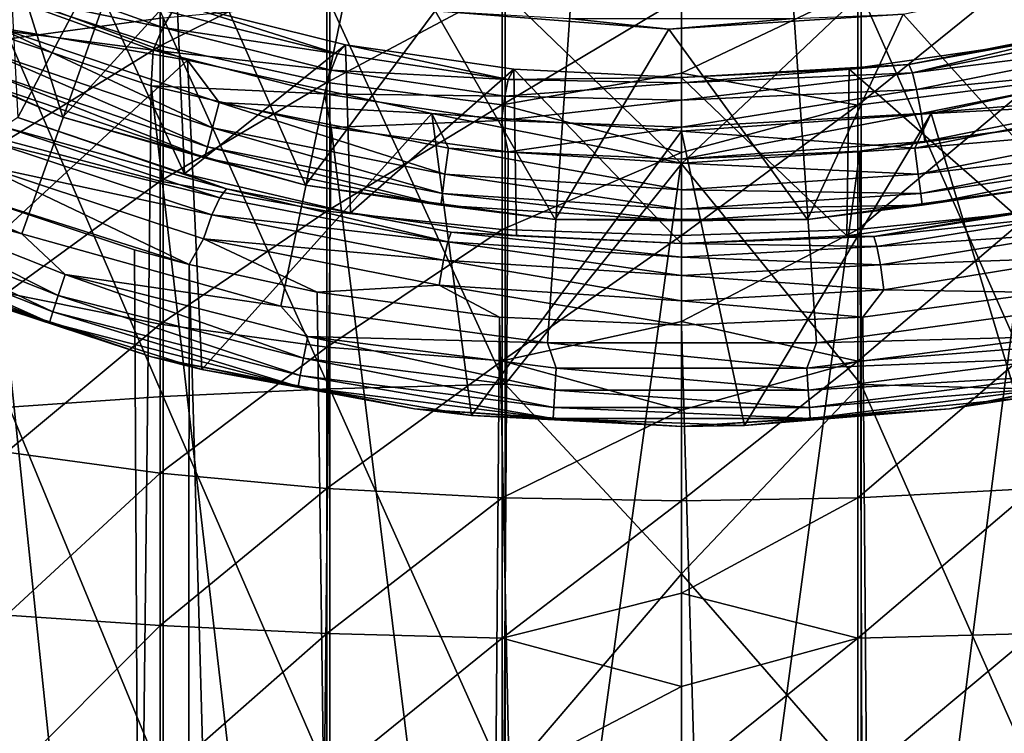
# Model space of a CAD drawing. Header units: metres. Extents: x -263 to 72, y -72 to 102.
# Tile 339 of 355: x -4.04 to 1.97, y 73.13 to 77.48. Entities that reach past the tile are written whole.
import ezdxf

# ---------------------------------------------------------------- set-up
doc = ezdxf.new("R2010")
doc.units = ezdxf.units.M
doc.layers.add('solid_FREE_STANDING_ONO_SW0004', color=7, linetype='CONTINUOUS')

msp = doc.modelspace()

# ---------------------------------------------------------------- linework, layer by layer
at = {"layer": 'solid_FREE_STANDING_ONO_SW0004'}
for points in [[(0, 87.5, 237.338333), (-6.928835, 77.680054, 237.118027), (-5.527317, 76.828125, 237.118027)], [(0, 87.5, 237.338333), (-5.527317, 76.828125, 237.118027), (-4.022824, 76.174934, 237.118027)], [(0, 87.5, 237.338333), (-4.022824, 76.174934, 237.118027), (-2.443388, 75.732674, 237.118027)], [(0, 87.5, 237.338333), (-2.443388, 75.732674, 237.118027), (-0.818452, 75.509575, 237.118027)], [(0, 87.5, 237.338333), (-0.818452, 75.509575, 237.118027), (0.821723, 75.509796, 237.118027)], [(0, 87.5, 237.338333), (0.821723, 75.509796, 237.118027), (2.446594, 75.733337, 237.118027)], [(0, 87.5, 237.338333), (2.446594, 75.733337, 237.118027), (4.025899, 76.176033, 237.118027)], [(0, 87.5, 237.338333), (4.025899, 76.176033, 237.118027), (5.530223, 76.829628, 237.118027)], [(0, 87.5, 237.338333), (5.530223, 76.829628, 237.118027), (6.931546, 77.681961, 237.118027)], [(-3.162248, 77.492882, -438.079529), (-4.101142, 77.365547, -437.521667), (-4.101142, 79.556427, -436.890472)], [(0, 79.053146, -438.44873), (0, 76.602364, -439.029572), (-1.075489, 77.642387, -438.734558)], [(1.095041, 77.641701, -438.731567), (0, 76.602364, -439.029572), (0, 79.053146, -438.44873)], [(-3.773143, 76.886894, 49.1651), (-5.183035, 77.499466, 49.1651), (-4.237036, 78.357544, 15.1651)], [(-3.773143, 76.886894, 49.1651), (-4.237036, 78.357544, 15.1651), (-2.899534, 77.849632, 15.1651)], [(-4.117165, 77.628311, -425.318359), (-3.179893, 77.322464, -424.831604), (-3.179893, 78.092773, -424.285034)], [(-3.179893, 78.092773, -424.285034), (-3.179893, 77.322464, -424.831604), (-2.164165, 77.830276, -423.955872)], [(-3.590486, 77.752449, 18.314297), (-4.103615, 77.951195, 18.469992), (-4.047256, 76.884163, 46.188179)], [(-2.292977, 76.472, 49.1651), (-3.773143, 76.886894, 49.1651), (-2.899534, 77.849632, 15.1651)], [(-3.179893, 77.322464, -424.831604), (-2.164165, 77.098473, -424.475128), (-2.164165, 77.830276, -423.955872)], [(-2.292977, 76.472, 49.1651), (-2.899534, 77.849632, 15.1651), (-1.503581, 77.536255, 15.1651)], [(-2.164165, 77.830276, -423.955872), (-2.164165, 77.098473, -424.475128), (-1.095041, 77.670189, -423.755127)], [(1.075489, 77.668274, -423.752716), (1.075489, 76.960236, -424.255096), (2.145334, 77.826477, -423.951111)], [(1.075489, 76.960236, -424.255096), (2.145334, 77.09523, -424.46994), (2.145334, 77.826477, -423.951111)], [(-4.515942, 75.845856, 50.099998), (-4.44509, 77.766609, 50.099998), (-3.014173, 77.234673, 50.099998)], [(-3.014173, 77.234673, 50.099998), (-4.44509, 77.766609, 50.099998), (-4.169254, 77.434532, 49.976337)], [(-4.144021, 77.785522, 18.053621), (-3.163107, 77.433304, 17.787508), (-4.220362, 77.655365, 17.964918)], [(-3.108275, 77.525177, 17.912865), (-3.163107, 77.433304, 17.787508), (-4.144021, 77.785522, 18.053621)], [(2.29004, 76.47139, 49.1651), (1.350506, 77.514359, 15.1651), (2.751104, 77.806274, 15.1651)], [(-3.590486, 77.752449, 18.314297), (-4.047256, 76.884163, 46.188179), (-3.032447, 76.540878, 46.467651)], [(-3.076696, 77.583183, 18.180588), (-3.590486, 77.752449, 18.314297), (-3.032447, 76.540878, 46.467651)], [(-4.220362, 77.655365, 17.964918), (-3.222324, 77.295143, 17.697865), (-4.314834, 77.436966, 17.93399)], [(-3.163107, 77.433304, 17.787508), (-3.222324, 77.295143, 17.697865), (-4.220362, 77.655365, 17.964918)], [(-2.164165, 77.098473, -424.475128), (-1.095041, 76.961868, -424.257721), (-1.095041, 77.670189, -423.755127)], [(-1.075489, 77.642387, -438.734558), (-1.075489, 75.257072, -439.139832), (-2.145334, 77.585922, -438.487183)], [(0, 77.616455, -423.687744), (-1.095041, 77.670189, -423.755127), (-1.095041, 76.961868, -424.257721)], [(0, 76.602364, -439.029572), (-1.075489, 75.257072, -439.139832), (-1.075489, 77.642387, -438.734558)], [(1.075489, 77.668274, -423.752716), (0, 77.616455, -423.687744), (0, 77.15564, -424.027832)], [(1.075489, 77.668274, -423.752716), (0, 77.15564, -424.027832), (1.075489, 76.960236, -424.255096)], [(1.095041, 77.641701, -438.731567), (1.095041, 75.256729, -439.13678), (0, 76.602364, -439.029572)], [(2.164165, 77.584572, -438.481232), (2.164165, 75.227982, -438.881653), (1.095041, 77.641701, -438.731567)], [(2.164165, 75.227982, -438.881653), (1.095041, 75.256729, -439.13678), (1.095041, 77.641701, -438.731567)], [(-4.117165, 77.628311, -425.318359), (-4.117165, 76.745224, -425.806396), (-3.179893, 77.322464, -424.831604)], [(-2.145334, 77.585922, -438.487183), (-2.145334, 75.228668, -438.887695), (-3.162248, 77.492882, -438.079529)], [(-3.076696, 77.583183, 18.180588), (-2.098782, 77.272179, 17.716049), (-3.108275, 77.525177, 17.912865)], [(-2.049329, 77.328354, 17.977436), (-3.076696, 77.583183, 18.180588), (-3.032447, 76.540878, 46.467651)], [(-3.076696, 77.583183, 18.180588), (-2.049329, 77.328354, 17.977436), (-2.098782, 77.272179, 17.716049)], [(-1.075489, 75.257072, -439.139832), (-2.145334, 75.228668, -438.887695), (-2.145334, 77.585922, -438.487183)], [(0, 77.15564, -424.027832), (0, 77.616455, -423.687744), (-1.095041, 76.961868, -424.257721)], [(-3.108275, 77.525177, 17.912865), (-2.098782, 77.272179, 17.716049), (-3.163107, 77.433304, 17.787508)], [(-0.770105, 76.262497, 49.1651), (-2.292977, 76.472, 49.1651), (-1.503581, 77.536255, 15.1651)], [(-0.770105, 76.262497, 49.1651), (-1.503581, 77.536255, 15.1651), (-0.077317, 77.423744, 15.1651)], [(-0.684823, 77.488243, 14.913197), (-0.077317, 77.423744, 15.1651), (-1.503581, 77.536255, 15.1651)], [(-4.303448, 77.110558, 49.394096), (-5.183035, 77.499466, 49.1651), (-3.773143, 76.886894, 49.1651)], [(-3.162248, 77.492882, -438.079529), (-3.162248, 75.181847, -438.472198), (-4.101142, 77.365547, -437.521667)], [(-2.145334, 75.228668, -438.887695), (-3.162248, 75.181847, -438.472198), (-3.162248, 77.492882, -438.079529)], [(-0.684823, 77.488243, 14.913197), (0.684823, 77.488243, 14.913197), (-0.077317, 77.423744, 15.1651)], [(0.76711, 76.262291, 49.1651), (-0.077317, 77.423744, 15.1651), (1.350506, 77.514359, 15.1651)], [(0.684823, 77.488243, 14.913197), (1.350506, 77.514359, 15.1651), (-0.077317, 77.423744, 15.1651)], [(2.29004, 76.47139, 49.1651), (0.76711, 76.262291, 49.1651), (1.350506, 77.514359, 15.1651)], [(2.73663, 77.474754, 17.974512), (1.386645, 77.208336, 17.763361), (2.048773, 77.328247, 17.977348)], [(1.407043, 77.157509, 17.626253), (1.386645, 77.208336, 17.763361), (2.73663, 77.474754, 17.974512)], [(1.407043, 77.157509, 17.626253), (2.73663, 77.474754, 17.974512), (2.775615, 77.430252, 17.839247)], [(-4.314834, 77.436966, 17.93399), (-3.33549, 68.061539, 17.67555), (-4.438007, 67.626221, 17.971563)], [(-4.314834, 77.436966, 17.93399), (-3.235216, 77.078331, 17.653042), (-3.33549, 68.061539, 17.67555)], [(-3.222324, 77.295143, 17.697865), (-3.235216, 77.078331, 17.653042), (-4.314834, 77.436966, 17.93399)], [(-4.230906, 77.28569, 49.811272), (-2.861475, 76.820831, 49.811272), (-4.169254, 77.434532, 49.976337)], [(-3.014173, 77.234673, 50.099998), (-4.169254, 77.434532, 49.976337), (-2.819778, 76.97644, 49.976337)], [(-2.861475, 76.820831, 49.811272), (-2.819778, 76.97644, 49.976337), (-4.169254, 77.434532, 49.976337)], [(-3.163107, 77.433304, 17.787508), (-2.13658, 77.173859, 17.589298), (-3.222324, 77.295143, 17.697865)], [(-2.098782, 77.272179, 17.716049), (-2.13658, 77.173859, 17.589298), (-3.163107, 77.433304, 17.787508)], [(0.76711, 76.262291, 49.1651), (-0.770105, 76.262497, 49.1651), (-0.077317, 77.423744, 15.1651)], [(1.407043, 77.157509, 17.626253), (2.775615, 77.430252, 17.839247), (2.824954, 77.335999, 17.713383)], [(-3.162248, 75.181847, -438.472198), (-4.101142, 75.117783, -437.903564), (-4.101142, 77.365547, -437.521667)], [(-4.276444, 77.175751, 49.613689), (-2.892274, 76.705887, 49.613689), (-4.230906, 77.28569, 49.811272)], [(-2.892274, 76.705887, 49.613689), (-2.861475, 76.820831, 49.811272), (-4.230906, 77.28569, 49.811272)], [(-4.117165, 76.745224, -425.806396), (-3.179893, 76.495804, -425.288483), (-3.179893, 77.322464, -424.831604)], [(-3.222324, 77.295143, 17.697865), (-2.17707, 77.029617, 17.498859), (-3.235216, 77.078331, 17.653042)], [(-2.13658, 77.173859, 17.589298), (-2.17707, 77.029617, 17.498859), (-3.222324, 77.295143, 17.697865)], [(-3.179893, 77.322464, -424.831604), (-3.179893, 76.495804, -425.288483), (-2.164165, 77.098473, -424.475128)], [(-2.049329, 77.328354, 17.977436), (-3.032447, 76.540878, 46.467651), (-2.018923, 76.302788, 46.66346)], [(-2.049329, 77.328354, 17.977436), (-1.057756, 77.117096, 17.594509), (-2.098782, 77.272179, 17.716049)], [(-1.023263, 77.178764, 17.857172), (-2.049329, 77.328354, 17.977436), (-2.018923, 76.302788, 46.66346)], [(-2.049329, 77.328354, 17.977436), (-1.023263, 77.178764, 17.857172), (-1.057756, 77.117096, 17.594509)], [(2.048773, 77.328247, 17.977348), (1.022822, 77.178726, 17.85714), (2.019833, 76.302956, 46.663322)], [(1.386645, 77.208336, 17.763361), (1.022822, 77.178726, 17.85714), (2.048773, 77.328247, 17.977348)], [(1.407043, 77.157509, 17.626253), (2.824954, 77.335999, 17.713383), (1.432624, 77.056183, 17.498821)], [(1.432624, 77.056183, 17.498821), (2.824954, 77.335999, 17.713383), (2.878083, 77.195587, 17.623446)], [(-4.515942, 75.845856, 50.099998), (-3.014173, 77.234673, 50.099998), (-2.925258, 75.347107, 50.099998)], [(-1.52282, 76.908554, 50.099998), (-3.014173, 77.234673, 50.099998), (-2.819778, 76.97644, 49.976337)], [(-2.925258, 75.347107, 50.099998), (-3.014173, 77.234673, 50.099998), (-1.52282, 76.908554, 50.099998)], [(-2.098782, 77.272179, 17.716049), (-1.057756, 77.117096, 17.594509), (-2.13658, 77.173859, 17.589298)], [(3.014173, 77.234673, 50.099998), (1.52282, 76.908554, 50.099998), (2.819778, 76.97644, 49.976337)], [(2.043365, 75.169647, 50.099998), (1.52282, 76.908554, 50.099998), (3.014173, 77.234673, 50.099998)], [(-4.303448, 77.110558, 49.394096), (-2.910537, 76.637726, 49.394096), (-4.276444, 77.175751, 49.613689)], [(-2.910537, 76.637726, 49.394096), (-2.892274, 76.705887, 49.613689), (-4.276444, 77.175751, 49.613689)], [(-2.13658, 77.173859, 17.589298), (-1.077052, 77.014694, 17.466831), (-2.17707, 77.029617, 17.498859)], [(-1.057756, 77.117096, 17.594509), (-1.077052, 77.014694, 17.466831), (-2.13658, 77.173859, 17.589298)], [(-1.023263, 77.178764, 17.857172), (-2.018923, 76.302788, 46.66346), (-1.007797, 76.162888, 46.779236)], [(-1.023263, 77.178764, 17.857172), (0, 77.129555, 17.81745), (-1.057756, 77.117096, 17.594509)], [(-1.023263, 77.178764, 17.857172), (-1.007797, 76.162888, 46.779236), (0, 76.116852, 46.817451)], [(-1.023263, 77.178764, 17.857172), (0, 76.116852, 46.817451), (0, 77.129555, 17.81745)], [(1.386645, 77.208336, 17.763361), (0, 77.129555, 17.81745), (1.022822, 77.178726, 17.85714)], [(0, 77.096634, 17.62077), (0, 77.129555, 17.81745), (1.386645, 77.208336, 17.763361)], [(0, 77.096634, 17.62077), (1.386645, 77.208336, 17.763361), (1.407043, 77.157509, 17.626253)], [(1.022822, 77.178726, 17.85714), (0, 77.129555, 17.81745), (1.008526, 76.162956, 46.779175)], [(1.022822, 77.178726, 17.85714), (1.008526, 76.162956, 46.779175), (2.019833, 76.302956, 46.663322)], [(1.432624, 77.056183, 17.498821), (2.878083, 77.195587, 17.623446), (1.459929, 76.909134, 17.407988)], [(1.459929, 76.909134, 17.407988), (2.878083, 77.195587, 17.623446), (2.925438, 77.030495, 17.589306)], [(-4.303448, 77.110558, 49.394096), (-3.773143, 76.886894, 49.1651), (-2.910537, 76.637726, 49.394096)], [(-3.179893, 76.495804, -425.288483), (-2.164165, 76.313133, -424.909149), (-2.164165, 77.098473, -424.475128)], [(-2.164165, 77.098473, -424.475128), (-2.164165, 76.313133, -424.909149), (-1.095041, 76.961868, -424.257721)], [(0, 76.670692, -424.33255), (0, 77.15564, -424.027832), (-1.095041, 76.961868, -424.257721)], [(-1.057756, 77.117096, 17.594509), (0, 77.096634, 17.62077), (-1.077052, 77.014694, 17.466831)], [(-1.057756, 77.117096, 17.594509), (0, 77.129555, 17.81745), (0, 77.096634, 17.62077)], [(1.407043, 77.157509, 17.626253), (1.432624, 77.056183, 17.498821), (0, 76.989502, 17.452646)], [(0, 77.096634, 17.62077), (1.407043, 77.157509, 17.626253), (0, 76.989502, 17.452646)], [(1.075489, 76.960236, -424.255096), (0, 77.15564, -424.027832), (0, 76.670692, -424.33255)], [(0, 77.129555, 17.81745), (0, 76.116852, 46.817451), (1.008526, 76.162956, 46.779175)], [(-3.235216, 77.078331, 17.653042), (-2.225479, 68.363747, 17.466011), (-3.33549, 68.061539, 17.67555)], [(-3.235216, 77.078331, 17.653042), (-2.136467, 76.8237, 17.452929), (-2.225479, 68.363747, 17.466011)], [(-2.17707, 77.029617, 17.498859), (-2.136467, 76.8237, 17.452929), (-3.235216, 77.078331, 17.653042)], [(-1.077052, 77.014694, 17.466831), (0, 77.096634, 17.62077), (0, 76.989502, 17.452646)], [(1.432624, 77.056183, 17.498821), (1.459929, 76.909134, 17.407988), (0, 76.825211, 17.339743)], [(0, 76.989502, 17.452646), (1.432624, 77.056183, 17.498821), (0, 76.825211, 17.339743)], [(1.075489, 76.960236, -424.255096), (1.075489, 76.200394, -424.675049), (2.145334, 77.09523, -424.46994)], [(1.075489, 76.200394, -424.675049), (2.145334, 76.310486, -424.903656), (2.145334, 77.09523, -424.46994)], [(-2.17707, 77.029617, 17.498859), (-1.097621, 76.866631, 17.375856), (-2.136467, 76.8237, 17.452929)], [(-1.077052, 77.014694, 17.466831), (-1.097621, 76.866631, 17.375856), (-2.17707, 77.029617, 17.498859)], [(-1.077052, 77.014694, 17.466831), (0, 76.989502, 17.452646), (-1.097621, 76.866631, 17.375856)], [(-1.097621, 76.866631, 17.375856), (0, 76.989502, 17.452646), (0, 76.825211, 17.339743)], [(1.459929, 76.909134, 17.407988), (2.925438, 77.030495, 17.589306), (1.484021, 76.739113, 17.373867)], [(1.484021, 76.739113, 17.373867), (2.925438, 77.030495, 17.589306), (2.172181, 76.829224, 17.458113)], [(-2.861475, 76.820831, 49.811272), (-1.443083, 76.538696, 49.811272), (-2.819778, 76.97644, 49.976337)], [(-1.52282, 76.908554, 50.099998), (-2.819778, 76.97644, 49.976337), (-1.422055, 76.698418, 49.976337)], [(-1.443083, 76.538696, 49.811272), (-1.422055, 76.698418, 49.976337), (-2.819778, 76.97644, 49.976337)], [(-2.164165, 76.313133, -424.909149), (-1.095041, 76.201729, -424.677826), (-1.095041, 76.961868, -424.257721)], [(0, 76.670692, -424.33255), (-1.095041, 76.961868, -424.257721), (-1.095041, 76.201729, -424.677826)], [(1.075489, 76.960236, -424.255096), (0, 76.670692, -424.33255), (0, 76.164337, -424.600159)], [(1.075489, 76.960236, -424.255096), (0, 76.164337, -424.600159), (1.075489, 76.200394, -424.675049)], [(1.52282, 76.908554, 50.099998), (1.422055, 76.698418, 49.976337), (2.819778, 76.97644, 49.976337)], [(2.861475, 76.820831, 49.811272), (2.819778, 76.97644, 49.976337), (1.422055, 76.698418, 49.976337)], [(-4.134177, 76.828499, 46.440338), (-2.774778, 76.449455, 46.65411), (-4.047256, 76.884163, 46.188179)], [(-3.032447, 76.540878, 46.467651), (-4.047256, 76.884163, 46.188179), (-2.774778, 76.449455, 46.65411)], [(-2.910537, 76.637726, 49.394096), (-3.773143, 76.886894, 49.1651), (-2.292977, 76.472, 49.1651)], [(-2.925258, 75.347107, 50.099998), (-1.52282, 76.908554, 50.099998), (-1.281655, 75.067398, 50.099998)], [(-1.097621, 76.866631, 17.375856), (-1.05676, 76.675903, 17.337271), (-2.136467, 76.8237, 17.452929)], [(-1.52282, 76.908554, 50.099998), (-1.422055, 76.698418, 49.976337), (0, 76.605209, 49.976337)], [(0, 76.8013, 50.099998), (-1.52282, 76.908554, 50.099998), (0, 76.605209, 49.976337)], [(-1.281655, 75.067398, 50.099998), (-1.52282, 76.908554, 50.099998), (0, 76.8013, 50.099998)], [(-1.097621, 76.866631, 17.375856), (0, 76.825211, 17.339743), (-1.05676, 76.675903, 17.337271)], [(1.459929, 76.909134, 17.407988), (1.484021, 76.739113, 17.373867), (0, 76.62986, 17.299999)], [(1.459929, 76.909134, 17.407988), (0, 76.62986, 17.299999), (0, 76.825211, 17.339743)], [(1.52282, 76.908554, 50.099998), (0, 76.8013, 50.099998), (1.422055, 76.698418, 49.976337)], [(0.384434, 75.005913, 50.099998), (0, 76.8013, 50.099998), (1.52282, 76.908554, 50.099998)], [(0.384434, 75.005913, 50.099998), (1.52282, 76.908554, 50.099998), (2.043365, 75.169647, 50.099998)], [(-4.022824, 76.174934, 237.118027), (-5.527317, 76.828125, 237.118027), (-5.180862, 76.490105, 237.08931)], [(-2.815156, 76.39502, 46.785454), (-4.134177, 76.828499, 46.440338), (-4.204633, 76.734894, 46.556507)], [(-2.815156, 76.39502, 46.785454), (-2.774778, 76.449455, 46.65411), (-4.134177, 76.828499, 46.440338)], [(-2.892274, 76.705887, 49.613689), (-1.458616, 76.420715, 49.613689), (-2.861475, 76.820831, 49.811272)], [(-1.458616, 76.420715, 49.613689), (-1.443083, 76.538696, 49.811272), (-2.861475, 76.820831, 49.811272)], [(-2.136467, 76.8237, 17.452929), (-1.112941, 68.541412, 17.341345), (-2.225479, 68.363747, 17.466011)], [(-2.136467, 76.8237, 17.452929), (-1.05676, 76.675903, 17.337271), (-1.112941, 68.541412, 17.341345)], [(-1.281655, 75.067398, 50.099998), (0, 76.8013, 50.099998), (0.384434, 75.005913, 50.099998)], [(-1.05676, 76.675903, 17.337271), (0, 76.825211, 17.339743), (0, 76.62986, 17.299999)], [(0, 76.8013, 50.099998), (0, 76.605209, 49.976337), (1.422055, 76.698418, 49.976337)], [(1.112942, 68.541412, 17.341345), (1.087672, 76.680023, 17.339487), (2.172181, 76.829224, 17.458113)], [(1.484021, 76.739113, 17.373867), (2.172181, 76.829224, 17.458113), (1.087672, 76.680023, 17.339487)], [(2.225618, 68.363716, 17.466032), (1.112942, 68.541412, 17.341345), (2.172181, 76.829224, 17.458113)], [(1.443083, 76.538696, 49.811272), (2.861475, 76.820831, 49.811272), (1.422055, 76.698418, 49.976337)], [(2.892274, 76.705887, 49.613689), (2.861475, 76.820831, 49.811272), (1.443083, 76.538696, 49.811272)], [(-4.117165, 76.745224, -425.806396), (-4.117165, 75.813049, -426.192535), (-3.179893, 76.495804, -425.288483)], [(1.484021, 76.739113, 17.373867), (1.087672, 76.680023, 17.339487), (0, 76.62986, 17.299999)], [(-2.864649, 76.29129, 46.903812), (-4.204633, 76.734894, 46.556507), (-4.279156, 76.59684, 46.634483)], [(-2.815156, 76.39502, 46.785454), (-4.204633, 76.734894, 46.556507), (-2.864649, 76.29129, 46.903812)], [(-2.910537, 76.637726, 49.394096), (-1.467826, 76.350754, 49.394096), (-2.892274, 76.705887, 49.613689)], [(-1.467826, 76.350754, 49.394096), (-1.458616, 76.420715, 49.613689), (-2.892274, 76.705887, 49.613689)], [(-1.443083, 76.538696, 49.811272), (0, 76.444107, 49.811272), (-1.422055, 76.698418, 49.976337)], [(0, 76.444107, 49.811272), (0, 76.605209, 49.976337), (-1.422055, 76.698418, 49.976337)], [(1.443083, 76.538696, 49.811272), (1.422055, 76.698418, 49.976337), (0, 76.605209, 49.976337)], [(1.087672, 76.680023, 17.339487), (0, 68.599998, 17.299999), (0, 76.62986, 17.299999)], [(1.112942, 68.541412, 17.341345), (0, 68.599998, 17.299999), (1.087672, 76.680023, 17.339487)], [(1.458616, 76.420715, 49.613689), (2.892274, 76.705887, 49.613689), (1.443083, 76.538696, 49.811272)], [(2.910537, 76.637726, 49.394096), (2.892274, 76.705887, 49.613689), (1.458616, 76.420715, 49.613689)], [(-2.910537, 76.637726, 49.394096), (-2.292977, 76.472, 49.1651), (-1.467826, 76.350754, 49.394096)], [(-1.05676, 76.675903, 17.337271), (0, 76.62986, 17.299999), (-1.112941, 68.541412, 17.341345)], [(0, 76.62986, 17.299999), (0, 68.599998, 17.299999), (-1.112941, 68.541412, 17.341345)], [(0, 76.164337, -424.600159), (0, 76.670692, -424.33255), (-1.095041, 76.201729, -424.677826)], [(1.467826, 76.350754, 49.394096), (2.910537, 76.637726, 49.394096), (1.458616, 76.420715, 49.613689)], [(1.467826, 76.350754, 49.394096), (2.29004, 76.47139, 49.1651), (2.910537, 76.637726, 49.394096)], [(-4.279156, 76.59684, 46.634483), (-4.447065, 76.446426, 46.625629), (-3.003433, 75.987877, 46.996239)], [(-2.916344, 76.14386, 46.983025), (-4.279156, 76.59684, 46.634483), (-3.003433, 75.987877, 46.996239)], [(-2.864649, 76.29129, 46.903812), (-4.279156, 76.59684, 46.634483), (-2.916344, 76.14386, 46.983025)], [(0, 76.602364, -439.029572), (0, 74.100723, -439.32196), (-1.075489, 75.257072, -439.139832)], [(0, 76.444107, 49.811272), (1.443083, 76.538696, 49.811272), (0, 76.605209, 49.976337)], [(1.095041, 75.256729, -439.13678), (0, 74.100723, -439.32196), (0, 76.602364, -439.029572)], [(-2.018923, 76.302788, 46.66346), (-3.032447, 76.540878, 46.467651), (-2.774778, 76.449455, 46.65411)], [(-1.458616, 76.420715, 49.613689), (0, 76.325111, 49.613689), (-1.443083, 76.538696, 49.811272)], [(0, 76.325111, 49.613689), (0, 76.444107, 49.811272), (-1.443083, 76.538696, 49.811272)], [(1.458616, 76.420715, 49.613689), (1.443083, 76.538696, 49.811272), (0, 76.444107, 49.811272)], [(-5.180862, 76.490105, 237.08931), (-5.238139, 76.368385, 237.016495), (-3.801673, 75.799652, 237.016495)], [(-3.760104, 75.927589, 237.08931), (-5.180862, 76.490105, 237.08931), (-3.801673, 75.799652, 237.016495)], [(-4.022824, 76.174934, 237.118027), (-5.180862, 76.490105, 237.08931), (-3.760104, 75.927589, 237.08931)], [(-4.447065, 76.446426, 46.625629), (-4.574139, 22.540569, 46.585564), (-3.05398, 22.796343, 46.985817)], [(-3.336664, 76.076469, 46.924183), (-4.447065, 76.446426, 46.625629), (-3.05398, 22.796343, 46.985817)], [(-4.447065, 76.446426, 46.625629), (-3.336664, 76.076469, 46.924183), (-3.003433, 75.987877, 46.996239)], [(-4.117165, 75.813049, -426.192535), (-3.179893, 75.623184, -425.649933), (-3.179893, 76.495804, -425.288483)], [(-3.179893, 76.495804, -425.288483), (-3.179893, 75.623184, -425.649933), (-2.164165, 76.313133, -424.909149)], [(-1.426506, 76.125351, 47.002445), (-2.774778, 76.449455, 46.65411), (-2.815156, 76.39502, 46.785454)], [(-2.018923, 76.302788, 46.66346), (-2.774778, 76.449455, 46.65411), (-1.405468, 76.185875, 46.869259)], [(-1.426506, 76.125351, 47.002445), (-1.405468, 76.185875, 46.869259), (-2.774778, 76.449455, 46.65411)], [(-1.467826, 76.350754, 49.394096), (-2.292977, 76.472, 49.1651), (-0.770105, 76.262497, 49.1651)], [(0, 76.325111, 49.613689), (1.458616, 76.420715, 49.613689), (0, 76.444107, 49.811272)], [(1.467826, 76.350754, 49.394096), (0.76711, 76.262291, 49.1651), (2.29004, 76.47139, 49.1651)], [(-1.426506, 76.125351, 47.002445), (-2.815156, 76.39502, 46.785454), (-2.864649, 76.29129, 46.903812)], [(-1.467826, 76.350754, 49.394096), (0, 76.254547, 49.394096), (-1.458616, 76.420715, 49.613689)], [(0, 76.254547, 49.394096), (0, 76.325111, 49.613689), (-1.458616, 76.420715, 49.613689)], [(1.467826, 76.350754, 49.394096), (1.458616, 76.420715, 49.613689), (0, 76.325111, 49.613689)], [(-5.238139, 76.368385, 237.016495), (-5.283361, 76.272285, 236.906418), (-3.834495, 75.698639, 236.906418)], [(-3.801673, 75.799652, 237.016495), (-5.238139, 76.368385, 237.016495), (-3.834495, 75.698639, 236.906418)], [(-1.467826, 76.350754, 49.394096), (-0.770105, 76.262497, 49.1651), (0, 76.254547, 49.394096)], [(0, 76.254547, 49.394096), (0.76711, 76.262291, 49.1651), (1.467826, 76.350754, 49.394096)], [(0, 76.254547, 49.394096), (1.467826, 76.350754, 49.394096), (0, 76.325111, 49.613689)], [(2.324528, 76.342972, 46.740814), (1.173024, 76.15863, 46.891594), (2.358738, 76.286118, 46.872879)], [(2.019833, 76.302956, 46.663322), (1.173024, 76.15863, 46.891594), (2.324528, 76.342972, 46.740814)], [(-5.283361, 76.272285, 236.906418), (-5.312298, 76.210793, 236.769379), (-3.855496, 75.634003, 236.769379)], [(-3.834495, 75.698639, 236.906418), (-5.283361, 76.272285, 236.906418), (-3.855496, 75.634003, 236.769379)], [(-3.179893, 75.623184, -425.649933), (-2.164165, 75.484131, -425.252533), (-2.164165, 76.313133, -424.909149)], [(-1.452093, 76.014992, 47.122368), (-2.864649, 76.29129, 46.903812), (-2.916344, 76.14386, 46.983025)], [(-1.426506, 76.125351, 47.002445), (-2.864649, 76.29129, 46.903812), (-1.452093, 76.014992, 47.122368)], [(-2.164165, 76.313133, -424.909149), (-2.164165, 75.484131, -425.252533), (-1.095041, 76.201729, -424.677826)], [(-1.007797, 76.162888, 46.779236), (-2.018923, 76.302788, 46.66346), (-1.405468, 76.185875, 46.869259)], [(0, 76.254547, 49.394096), (-0.770105, 76.262497, 49.1651), (0.76711, 76.262291, 49.1651)], [(2.019833, 76.302956, 46.663322), (1.008526, 76.162956, 46.779175), (1.173024, 76.15863, 46.891594)], [(1.075489, 76.200394, -424.675049), (1.075489, 75.398315, -425.007294), (2.145334, 76.310486, -424.903656)], [(1.075489, 75.398315, -425.007294), (2.145334, 75.482124, -425.246796), (2.145334, 76.310486, -424.903656)], [(1.173024, 76.15863, 46.891594), (1.190634, 76.097466, 47.024982), (2.358738, 76.286118, 46.872879)], [(2.358738, 76.286118, 46.872879), (1.190634, 76.097466, 47.024982), (2.400541, 76.179741, 46.991852)], [(-3.855496, 75.634003, 236.769379), (-5.312298, 76.210793, 236.769379), (-4.781588, 75.950699, 236.618362)], [(-2.164165, 75.484131, -425.252533), (-1.095041, 75.39933, -425.010193), (-1.095041, 76.201729, -424.677826)], [(0, 76.164337, -424.600159), (-1.095041, 76.201729, -424.677826), (-1.095041, 75.39933, -425.010193)], [(1.075489, 76.200394, -424.675049), (0, 76.164337, -424.600159), (0, 75.639389, -424.829193)], [(1.075489, 76.200394, -424.675049), (0, 75.639389, -424.829193), (1.075489, 75.398315, -425.007294)], [(-2.443388, 75.732674, 237.118027), (-4.022824, 76.174934, 237.118027), (-3.760104, 75.927589, 237.08931)], [(-2.916344, 76.14386, 46.983025), (-3.003433, 75.987877, 46.996239), (-2.223467, 75.818848, 47.134293)], [(-1.478606, 75.861511, 47.202473), (-2.916344, 76.14386, 46.983025), (-2.223467, 75.818848, 47.134293)], [(-1.452093, 76.014992, 47.122368), (-2.916344, 76.14386, 46.983025), (-1.478606, 75.861511, 47.202473)], [(-1.426506, 76.125351, 47.002445), (0, 76.031929, 47.079216), (-1.405468, 76.185875, 46.869259)], [(-1.405468, 76.185875, 46.869259), (0, 76.031929, 47.079216), (0, 76.116852, 46.817451)], [(-1.007797, 76.162888, 46.779236), (-1.405468, 76.185875, 46.869259), (0, 76.116852, 46.817451)], [(0, 75.639389, -424.829193), (0, 76.164337, -424.600159), (-1.095041, 75.39933, -425.010193)], [(1.008526, 76.162956, 46.779175), (0, 76.116852, 46.817451), (1.173024, 76.15863, 46.891594)], [(1.173024, 76.15863, 46.891594), (0, 76.116852, 46.817451), (1.190634, 76.097466, 47.024982)], [(1.190634, 76.097466, 47.024982), (1.212036, 75.986404, 47.145077), (2.400541, 76.179741, 46.991852)], [(2.400541, 76.179741, 46.991852), (1.212036, 75.986404, 47.145077), (2.444066, 76.029892, 47.071411)], [(-1.426506, 76.125351, 47.002445), (-1.452093, 76.014992, 47.122368), (0, 75.920074, 47.197796)], [(-1.426506, 76.125351, 47.002445), (0, 75.920074, 47.197796), (0, 76.031929, 47.079216)], [(0, 76.116852, 46.817451), (0, 76.031929, 47.079216), (1.190634, 76.097466, 47.024982)], [(1.190634, 76.097466, 47.024982), (0, 76.031929, 47.079216), (1.212036, 75.986404, 47.145077)], [(-3.003433, 75.987877, 46.996239), (-3.336664, 76.076469, 46.924183), (-3.05398, 22.796343, 46.985817)], [(0, 76.031929, 47.079216), (0, 75.920074, 47.197796), (1.212036, 75.986404, 47.145077)], [(1.212036, 75.986404, 47.145077), (1.234194, 75.832283, 47.225281), (2.444066, 76.029892, 47.071411)], [(2.444066, 76.029892, 47.071411), (1.234194, 75.832283, 47.225281), (2.217038, 75.817551, 47.135254)], [(-3.003433, 75.987877, 46.996239), (-3.05398, 22.796343, 46.985817), (-1.52841, 22.94916, 47.221928)], [(-2.223467, 75.818848, 47.134293), (-3.003433, 75.987877, 46.996239), (-1.52841, 22.94916, 47.221928)], [(-1.452093, 76.014992, 47.122368), (-1.478606, 75.861511, 47.202473), (0, 75.765648, 47.277443)], [(-1.452093, 76.014992, 47.122368), (0, 75.765648, 47.277443), (0, 75.920074, 47.197796)], [(1.212036, 75.986404, 47.145077), (0, 75.920074, 47.197796), (1.234194, 75.832283, 47.225281)], [(-4.515942, 75.845856, 50.099998), (-3.233324, 75.425415, 236.618362), (-4.781588, 75.950699, 236.618362)], [(-3.855496, 75.634003, 236.769379), (-4.781588, 75.950699, 236.618362), (-3.233324, 75.425415, 236.618362)], [(-3.760104, 75.927589, 237.08931), (-3.801673, 75.799652, 237.016495), (-2.305254, 75.415436, 237.016495)], [(-2.280047, 75.547577, 237.08931), (-3.760104, 75.927589, 237.08931), (-2.305254, 75.415436, 237.016495)], [(-2.443388, 75.732674, 237.118027), (-3.760104, 75.927589, 237.08931), (-2.280047, 75.547577, 237.08931)], [(0, 75.920074, 47.197796), (0, 75.765648, 47.277443), (1.234194, 75.832283, 47.225281)], [(-4.515942, 75.845856, 50.099998), (-2.925258, 75.347107, 50.099998), (-3.233324, 75.425415, 236.618362)], [(-1.478606, 75.861511, 47.202473), (-2.223467, 75.818848, 47.134293), (-1.110502, 75.667137, 47.258835)], [(-1.478606, 75.861511, 47.202473), (-1.110502, 75.667137, 47.258835), (0, 75.617157, 47.299999)], [(-1.478606, 75.861511, 47.202473), (0, 75.617157, 47.299999), (0, 75.765648, 47.277443)], [(-4.117165, 75.813049, -426.192535), (-4.117165, 74.843506, -426.471863), (-3.179893, 75.623184, -425.649933)], [(-3.801673, 75.799652, 237.016495), (-3.834495, 75.698639, 236.906418), (-2.325156, 75.311104, 236.906418)], [(-2.305254, 75.415436, 237.016495), (-3.801673, 75.799652, 237.016495), (-2.325156, 75.311104, 236.906418)], [(-1.110502, 75.667137, 47.258835), (-2.223467, 75.818848, 47.134293), (-1.52841, 22.94916, 47.221928)], [(1.234194, 75.832283, 47.225281), (0, 75.765648, 47.277443), (1.104744, 75.666252, 47.259262)], [(1.234194, 75.832283, 47.225281), (1.104744, 75.666252, 47.259262), (2.217038, 75.817551, 47.135254)], [(2.217038, 75.817551, 47.135254), (1.104744, 75.666252, 47.259262), (1.528416, 22.94916, 47.221928)], [(2.217038, 75.817551, 47.135254), (1.528416, 22.94916, 47.221928), (3.053985, 22.796341, 46.985817)], [(-0.818452, 75.509575, 237.118027), (-2.443388, 75.732674, 237.118027), (-2.280047, 75.547577, 237.08931)], [(0, 75.765648, 47.277443), (0, 75.617157, 47.299999), (1.104744, 75.666252, 47.259262)], [(2.446594, 75.733337, 237.118027), (0.821723, 75.509796, 237.118027), (2.280047, 75.547577, 237.08931)], [(-3.834495, 75.698639, 236.906418), (-3.855496, 75.634003, 236.769379), (-2.337891, 75.244347, 236.769379)], [(-2.325156, 75.311104, 236.906418), (-3.834495, 75.698639, 236.906418), (-2.337891, 75.244347, 236.769379)], [(-1.110502, 75.667137, 47.258835), (-1.52841, 22.94916, 47.221928), (0, 23, 47.299999)], [(0, 75.617157, 47.299999), (-1.110502, 75.667137, 47.258835), (0, 23, 47.299999)], [(1.104744, 75.666252, 47.259262), (0, 75.617157, 47.299999), (1.528416, 22.94916, 47.221928)], [(-4.117165, 74.843506, -426.471863), (-3.179893, 74.715584, -425.911407), (-3.179893, 75.623184, -425.649933)], [(-2.337891, 75.244347, 236.769379), (-3.855496, 75.634003, 236.769379), (-3.233324, 75.425415, 236.618362)], [(-3.179893, 75.623184, -425.649933), (-3.179893, 74.715584, -425.911407), (-2.164165, 75.484131, -425.252533)], [(0, 75.098801, -425.018372), (0, 75.639389, -424.829193), (-1.095041, 75.39933, -425.010193)], [(1.075489, 75.398315, -425.007294), (0, 75.639389, -424.829193), (0, 75.098801, -425.018372)], [(0, 75.617157, 47.299999), (0, 23, 47.299999), (1.528416, 22.94916, 47.221928)], [(-2.280047, 75.547577, 237.08931), (-2.305254, 75.415436, 237.016495), (-0.772479, 75.221802, 237.016495)], [(-0.764032, 75.356056, 237.08931), (-2.280047, 75.547577, 237.08931), (-0.772479, 75.221802, 237.016495)], [(-0.818452, 75.509575, 237.118027), (-2.280047, 75.547577, 237.08931), (-0.764032, 75.356056, 237.08931)], [(2.280047, 75.547577, 237.08931), (0.764032, 75.356056, 237.08931), (2.305254, 75.415436, 237.016495)], [(0.821723, 75.509796, 237.118027), (0.764032, 75.356056, 237.08931), (2.280047, 75.547577, 237.08931)], [(-3.179893, 74.715584, -425.911407), (-2.164165, 74.621902, -425.500946), (-2.164165, 75.484131, -425.252533)], [(-2.164165, 75.484131, -425.252533), (-2.164165, 74.621902, -425.500946), (-1.095041, 75.39933, -425.010193)], [(0.821723, 75.509796, 237.118027), (-0.818452, 75.509575, 237.118027), (0.764032, 75.356056, 237.08931)], [(-0.818452, 75.509575, 237.118027), (-0.764032, 75.356056, 237.08931), (0.764032, 75.356056, 237.08931)], [(1.075489, 75.398315, -425.007294), (1.075489, 74.564079, -425.24762), (2.145334, 75.482124, -425.246796)], [(1.075489, 74.564079, -425.24762), (2.145334, 74.620544, -425.494995), (2.145334, 75.482124, -425.246796)], [(-2.925258, 75.347107, 50.099998), (-1.629745, 75.106697, 236.618362), (-3.233324, 75.425415, 236.618362)], [(-2.337891, 75.244347, 236.769379), (-3.233324, 75.425415, 236.618362), (-1.629745, 75.106697, 236.618362)], [(2.043365, 75.169647, 50.099998), (3.236608, 75.426292, 236.618362), (1.633124, 75.10714, 236.618362)], [(2.337891, 75.244347, 236.769379), (1.633124, 75.10714, 236.618362), (3.236608, 75.426292, 236.618362)], [(-2.305254, 75.415436, 237.016495), (-2.325156, 75.311104, 236.906418), (-0.779148, 75.115799, 236.906418)], [(-0.772479, 75.221802, 237.016495), (-2.305254, 75.415436, 237.016495), (-0.779148, 75.115799, 236.906418)], [(-2.164165, 74.621902, -425.500946), (-1.095041, 74.564766, -425.25061), (-1.095041, 75.39933, -425.010193)], [(0, 75.098801, -425.018372), (-1.095041, 75.39933, -425.010193), (-1.095041, 74.564766, -425.25061)], [(1.075489, 75.398315, -425.007294), (0, 75.098801, -425.018372), (0, 74.545586, -425.166595)], [(1.075489, 75.398315, -425.007294), (0, 74.545586, -425.166595), (1.075489, 74.564079, -425.24762)], [(0.764032, 75.356056, 237.08931), (0.772479, 75.221802, 237.016495), (2.305254, 75.415436, 237.016495)], [(2.305254, 75.415436, 237.016495), (0.772479, 75.221802, 237.016495), (2.325156, 75.311104, 236.906418)], [(-2.925258, 75.347107, 50.099998), (-1.281655, 75.067398, 50.099998), (-1.629745, 75.106697, 236.618362)], [(-2.325156, 75.311104, 236.906418), (-2.337891, 75.244347, 236.769379), (-0.783415, 75.047974, 236.769379)], [(-0.779148, 75.115799, 236.906418), (-2.325156, 75.311104, 236.906418), (-0.783415, 75.047974, 236.769379)], [(-0.764032, 75.356056, 237.08931), (-0.772479, 75.221802, 237.016495), (0.772479, 75.221802, 237.016495)], [(0.764032, 75.356056, 237.08931), (-0.764032, 75.356056, 237.08931), (0.772479, 75.221802, 237.016495)], [(0.772479, 75.221802, 237.016495), (0.779148, 75.115799, 236.906418), (2.325156, 75.311104, 236.906418)], [(2.325156, 75.311104, 236.906418), (0.779148, 75.115799, 236.906418), (2.337891, 75.244347, 236.769379)], [(-0.783415, 75.047974, 236.769379), (-2.337891, 75.244347, 236.769379), (-1.629745, 75.106697, 236.618362)], [(-1.075489, 75.257072, -439.139832), (-1.075489, 72.841385, -439.275513), (-2.145334, 75.228668, -438.887695)], [(0, 74.100723, -439.32196), (-1.075489, 72.841385, -439.275513), (-1.075489, 75.257072, -439.139832)], [(1.095041, 75.256729, -439.13678), (1.095041, 72.841385, -439.27243), (0, 74.100723, -439.32196)], [(0.779148, 75.115799, 236.906418), (0.783415, 75.047974, 236.769379), (2.337891, 75.244347, 236.769379)], [(2.337891, 75.244347, 236.769379), (0.783415, 75.047974, 236.769379), (1.633124, 75.10714, 236.618362)], [(2.164165, 75.227982, -438.881653), (2.164165, 72.841385, -439.015656), (1.095041, 75.256729, -439.13678)], [(2.164165, 72.841385, -439.015656), (1.095041, 72.841385, -439.27243), (1.095041, 75.256729, -439.13678)], [(-3.162248, 75.181847, -438.472198), (-3.162248, 72.841385, -438.603638), (-4.101142, 75.117783, -437.903564)], [(-2.145334, 75.228668, -438.887695), (-2.145334, 72.841385, -439.021759), (-3.162248, 75.181847, -438.472198)], [(-2.145334, 72.841385, -439.021759), (-3.162248, 72.841385, -438.603638), (-3.162248, 75.181847, -438.472198)], [(-1.075489, 72.841385, -439.275513), (-2.145334, 72.841385, -439.021759), (-2.145334, 75.228668, -438.887695)], [(-0.772479, 75.221802, 237.016495), (-0.779148, 75.115799, 236.906418), (0.779148, 75.115799, 236.906418)], [(0.772479, 75.221802, 237.016495), (-0.772479, 75.221802, 237.016495), (0.779148, 75.115799, 236.906418)], [(-3.162248, 72.841385, -438.603638), (-4.101142, 72.841385, -438.031403), (-4.101142, 75.117783, -437.903564)], [(0.384434, 75.005913, 50.099998), (2.043365, 75.169647, 50.099998), (1.633124, 75.10714, 236.618362)], [(-1.281655, 75.067398, 50.099998), (0.001705, 75, 236.618362), (-1.629745, 75.106697, 236.618362)], [(-0.783415, 75.047974, 236.769379), (-1.629745, 75.106697, 236.618362), (0.001705, 75, 236.618362)], [(-1.281655, 75.067398, 50.099998), (0.384434, 75.005913, 50.099998), (0.001705, 75, 236.618362)], [(0, 74.545586, -425.166595), (0, 75.098801, -425.018372), (-1.095041, 74.564766, -425.25061)], [(-0.779148, 75.115799, 236.906418), (-0.783415, 75.047974, 236.769379), (0.783415, 75.047974, 236.769379)], [(0.779148, 75.115799, 236.906418), (-0.779148, 75.115799, 236.906418), (0.783415, 75.047974, 236.769379)], [(0.384434, 75.005913, 50.099998), (1.633124, 75.10714, 236.618362), (0.001705, 75, 236.618362)], [(0.783415, 75.047974, 236.769379), (0.001705, 75, 236.618362), (1.633124, 75.10714, 236.618362)], [(0.783415, 75.047974, 236.769379), (-0.783415, 75.047974, 236.769379), (0.001705, 75, 236.618362)], [(-4.117165, 74.843506, -426.471863), (-4.117165, 73.848778, -426.640869), (-3.179893, 74.715584, -425.911407)], [(-4.117165, 73.848778, -426.640869), (-3.179893, 73.784416, -426.069611), (-3.179893, 74.715584, -425.911407)], [(-3.179893, 74.715584, -425.911407), (-3.179893, 73.784416, -426.069611), (-2.164165, 74.621902, -425.500946)], [(-3.179893, 73.784416, -426.069611), (-2.164165, 73.737274, -425.651245), (-2.164165, 74.621902, -425.500946)], [(-2.164165, 74.621902, -425.500946), (-2.164165, 73.737274, -425.651245), (-1.095041, 74.564766, -425.25061)], [(1.075489, 74.564079, -425.24762), (1.075489, 73.708183, -425.393036), (2.145334, 74.620544, -425.494995)], [(1.075489, 73.708183, -425.393036), (2.145334, 73.736595, -425.645203), (2.145334, 74.620544, -425.494995)], [(-2.164165, 73.737274, -425.651245), (-1.095041, 73.708527, -425.396088), (-1.095041, 74.564766, -425.25061)], [(0, 74.545586, -425.166595), (-1.095041, 74.564766, -425.25061), (-1.095041, 73.708527, -425.396088)], [(0, 73.982841, -425.273071), (0, 74.545586, -425.166595), (-1.095041, 73.708527, -425.396088)], [(1.075489, 74.564079, -425.24762), (0, 74.545586, -425.166595), (0, 73.982841, -425.273071)], [(1.075489, 74.564079, -425.24762), (0, 73.982841, -425.273071), (1.075489, 73.708183, -425.393036)], [(0, 74.100723, -439.32196), (0, 71.582047, -439.32196), (-1.075489, 72.841385, -439.275513)], [(1.095041, 72.841385, -439.27243), (0, 71.582047, -439.32196), (0, 74.100723, -439.32196)], [(0, 73.413712, -425.337189), (0, 73.982841, -425.273071), (-1.095041, 73.708527, -425.396088)], [(1.075489, 73.708183, -425.393036), (0, 73.982841, -425.273071), (0, 73.413712, -425.337189)], [(-4.117165, 73.848778, -426.640869), (-4.117165, 72.841385, -426.697449), (-3.179893, 73.784416, -426.069611)], [(-4.117165, 72.841385, -426.697449), (-3.179893, 72.841385, -426.122559), (-3.179893, 73.784416, -426.069611)], [(-3.179893, 73.784416, -426.069611), (-3.179893, 72.841385, -426.122559), (-2.164165, 73.737274, -425.651245)], [(-3.179893, 72.841385, -426.122559), (-2.164165, 72.841385, -425.701569), (-2.164165, 73.737274, -425.651245)], [(-2.164165, 73.737274, -425.651245), (-2.164165, 72.841385, -425.701569), (-1.095041, 73.708527, -425.396088)], [(1.075489, 73.708183, -425.393036), (1.075489, 72.841385, -425.441742), (2.145334, 73.736595, -425.645203)], [(1.075489, 72.841385, -425.441742), (2.145334, 72.841385, -425.695465), (2.145334, 73.736595, -425.645203)], [(-2.164165, 72.841385, -425.701569), (-1.095041, 72.841385, -425.444794), (-1.095041, 73.708527, -425.396088)], [(0, 73.413712, -425.337189), (-1.095041, 73.708527, -425.396088), (-1.095041, 72.841385, -425.444794)], [(1.075489, 73.708183, -425.393036), (0, 73.413712, -425.337189), (0, 72.841385, -425.358612)], [(1.075489, 73.708183, -425.393036), (0, 72.841385, -425.358612), (1.075489, 72.841385, -425.441742)], [(0, 72.841385, -425.358612), (0, 73.413712, -425.337189), (-1.095041, 72.841385, -425.444794)]]:
    msp.add_3dface(points, dxfattribs=at)

doc.saveas('drawing.dxf')
